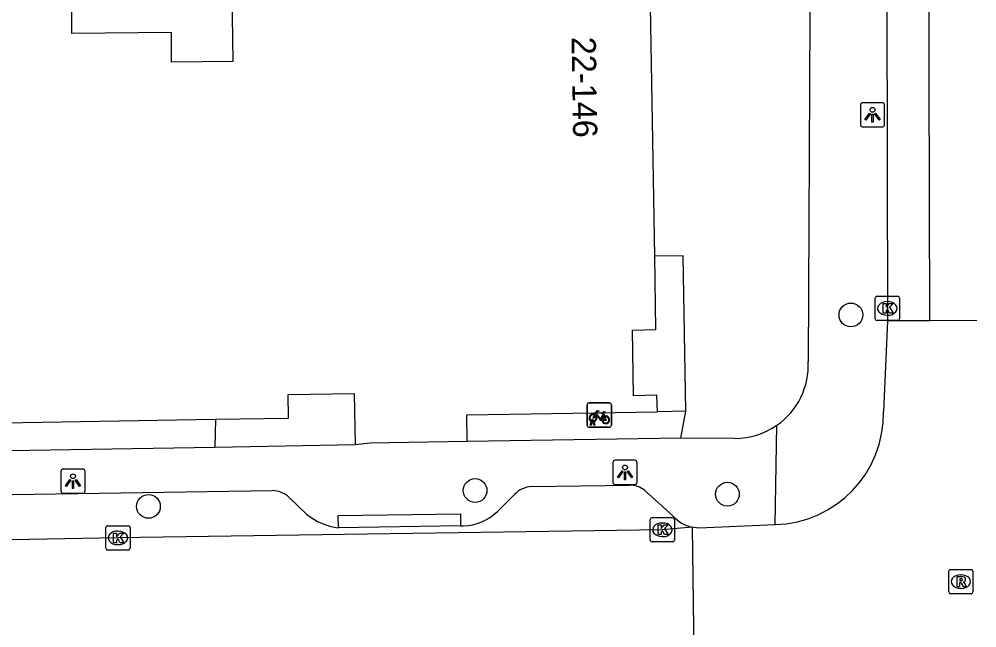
# Model space of a CAD drawing. Extents: x 161882 to 162509, y 381687 to 382379.
# Drawn here: x 162053.09 to 162092.58, y 382252.2 to 382277.29 of the extents above; entities that cross this region are included whole.
import ezdxf

# ---------------------------------------------------------------- set-up
doc = ezdxf.new("R2010")
doc.units = 0
for name, color, linetype in [('IMGEO_Boom', 7, 'Continuous'), ('IMGEO_Fietsenrek', 7, 'Continuous'), ('IMGEO_Groenvoorziening', 7, 'Continuous'), ('IMGEO_Kolk', 7, 'Continuous'), ('IMGEO_Lichtpunt', 7, 'Continuous'), ('IMGEO_Pand', 7, 'Continuous'), ('IMGEO_Pand_nummerreeks', 7, 'Continuous'), ('IMGEO_Rijbaan_lokaal_gesloten', 7, 'Continuous'), ('IMGEO_Rijbaan_lokaal_open', 7, 'Continuous'), ('IMGEO_Rioolput', 7, 'Continuous'), ('IMGEO_Voetpad_open', 7, 'Continuous')]:
    doc.layers.add(name, color=color, linetype=linetype)

msp = doc.modelspace()

# ---------------------------------------------------------------- linework, layer by layer
at = {"layer": 'IMGEO_Boom'}
for centre in [(162087.388, 382265.102), (162071.89, 382257.865), (162082.295, 382257.714), (162058.421, 382257.211)]:
    msp.add_circle(centre, 0.489, dxfattribs=at)
at = {"layer": 'IMGEO_Fietsenrek'}
for p, q in [((162076.512, 382260.55), (162076.512, 382261.391)), ((162076.512, 382261.391), (162076.512, 382260.55)), ((162076.587, 382261.475), (162077.428, 382261.475)), ((162077.428, 382261.475), (162076.587, 382261.475)), ((162077.512, 382261.4), (162077.512, 382260.559)), ((162077.512, 382260.559), (162077.512, 382261.4)), ((162076.639, 382260.559), (162076.678, 382260.719)), ((162076.708, 382260.707), (162076.673, 382260.559)), ((162076.75, 382260.731), (162076.749, 382260.735)), ((162076.791, 382260.559), (162076.757, 382260.701)), ((162076.781, 382260.742), (162076.782, 382260.735)), ((162076.789, 382260.705), (162076.824, 382260.559)), ((162077.199, 382261.024), (162077.235, 382260.929)), ((162077.437, 382260.475), (162076.596, 382260.475)), ((162076.596, 382260.475), (162077.437, 382260.475)), ((162076.673, 382260.559), (162076.639, 382260.559)), ((162076.824, 382260.559), (162076.791, 382260.559))]:
    msp.add_line(p, q, dxfattribs=at)
for points in [[(162076.825, 382261.001), (162076.92, 382261.165), (162077.006, 382261.151), (162077.008, 382261.142), (162076.952, 382261.131), (162076.925, 382261.086), (162077.181, 382261.045)], [(162077.181, 382261.045), (162077.206, 382261.094), (162077.2, 382261.098), (162077.177, 382261.102), (162077.165, 382261.109), (162077.164, 382261.112), (162077.166, 382261.117), (162077.261, 382261.102), (162077.263, 382261.092), (162077.253, 382261.079), (162077.241, 382261.073), (162077.227, 382261.079), (162077.199, 382261.024)], [(162076.846, 382260.949), (162076.794, 382260.859), (162076.754, 382260.834), (162076.755, 382260.881), (162076.81, 382260.975)], [(162077.121, 382260.757), (162077.071, 382260.757), (162076.88, 382261.008), (162076.861, 382260.976)], [(162077.168, 382261.02), (162076.911, 382261.061), (162076.894, 382261.032), (162077.061, 382260.812), (162077.168, 382261.02)], [(162077.216, 382260.922), (162077.186, 382260.999), (162077.077, 382260.781), (162077.12, 382260.781)], [(162077.15, 382260.781), (162077.27, 382260.78), (162077.226, 382260.894)], [(162077.246, 382260.901), (162077.301, 382260.756), (162077.151, 382260.756)]]:
    msp.add_lwpolyline(points, dxfattribs=at)
for centre, radius, start, end in [((162077.434, 382261.397), 0.0779, 2.4484, 94.2845), ((162077.434, 382261.397), 0.0779, 2.4484, 94.2845), ((162076.59, 382261.397), 0.0779, 92.4484, 184.2845), ((162076.59, 382261.397), 0.0779, 92.4484, 184.2845), ((162076.752, 382260.86), 0.159, 62.6766, 242.1369), ((162076.752, 382260.86), 0.129, 63.3192, 238.903), ((162076.732, 382260.731), 0.0499, 12.8025, 158.6934), ((162076.752, 382260.86), 0.159, 253.9967, 271.7867), ((162076.732, 382260.731), 0.0174, 12.8025, 163.4502), ((162076.752, 382260.86), 0.129, 253.415, 269.0204), ((162076.752, 382260.86), 0.129, 283.6043, 43.4302), ((162076.752, 382260.86), 0.159, 283.5766, 46.6042), ((162077.279, 382260.776), 0.159, 113.3408, 178.3217), ((162077.279, 382260.776), 0.159, 187.0065, 105.7708), ((162077.279, 382260.776), 0.129, 113.923, 177.9556), ((162077.279, 382260.776), 0.129, 188.6715, 104.5883), ((162076.59, 382260.553), 0.0779, 182.4484, 274.2845), ((162076.59, 382260.553), 0.0779, 182.4484, 274.2845), ((162077.434, 382260.553), 0.0779, 272.4484, 4.2845), ((162077.434, 382260.553), 0.0779, 272.4484, 4.2845)]:
    msp.add_arc(centre, radius, start, end, dxfattribs=at)
at = {"layer": 'IMGEO_Groenvoorziening'}
for points in [[(162080.58, 382261.13), (162080.469, 382267.544), (162079.297, 382267.529)], [(162061.18, 382260.8), (162061.163, 382259.642)]]:
    msp.add_lwpolyline(points, dxfattribs=at)
at = {"layer": 'IMGEO_Kolk'}
for p, q in [((162088.467, 382265.87), (162089.319, 382265.87)), ((162088.392, 382264.944), (162088.392, 382265.796)), ((162088.88, 382265.65), (162088.905, 382265.65)), ((162089.393, 382265.796), (162089.393, 382264.944)), ((162088.903, 382265.09), (162088.878, 382265.09)), ((162089.319, 382264.87), (162088.467, 382264.87)), ((162079.189, 382256.746), (162080.041, 382256.746)), ((162056.737, 382256.413), (162057.589, 382256.413)), ((162079.114, 382255.82), (162079.114, 382256.672)), ((162079.602, 382256.526), (162079.627, 382256.526)), ((162080.115, 382256.672), (162080.115, 382255.82)), ((162056.662, 382255.487), (162056.662, 382256.339)), ((162057.15, 382256.193), (162057.175, 382256.193)), ((162057.663, 382256.339), (162057.663, 382255.487)), ((162079.625, 382255.966), (162079.6, 382255.966)), ((162057.173, 382255.633), (162057.148, 382255.633)), ((162080.041, 382255.746), (162079.189, 382255.746)), ((162057.589, 382255.413), (162056.737, 382255.413))]:
    msp.add_line(p, q, dxfattribs=at)
for points in [[(162088.467, 382265.87), (162089.319, 382265.87)], [(162088.392, 382264.944), (162088.392, 382265.796)], [(162088.713, 382265.57), (162088.836, 382265.57), (162088.836, 382265.419), (162088.966, 382265.57), (162089.13, 382265.57), (162088.984, 382265.419), (162089.137, 382265.17), (162088.985, 382265.17), (162088.9, 382265.334), (162088.836, 382265.267), (162088.836, 382265.17), (162088.713, 382265.17), (162088.713, 382265.57)], [(162089.393, 382265.796), (162089.393, 382264.944)], [(162089.319, 382264.87), (162088.467, 382264.87)], [(162079.189, 382256.746), (162080.041, 382256.746)], [(162056.737, 382256.413), (162057.589, 382256.413)], [(162079.114, 382255.82), (162079.114, 382256.672)], [(162079.435, 382256.446), (162079.558, 382256.446), (162079.558, 382256.295), (162079.688, 382256.446), (162079.852, 382256.446), (162079.706, 382256.295), (162079.859, 382256.046), (162079.707, 382256.046), (162079.622, 382256.21), (162079.558, 382256.143), (162079.558, 382256.046), (162079.435, 382256.046), (162079.435, 382256.446)], [(162080.115, 382256.672), (162080.115, 382255.82)], [(162056.662, 382255.487), (162056.662, 382256.339)], [(162056.983, 382256.113), (162057.106, 382256.113), (162057.106, 382255.962), (162057.236, 382256.113), (162057.4, 382256.113), (162057.254, 382255.962), (162057.407, 382255.713), (162057.255, 382255.713), (162057.17, 382255.877), (162057.106, 382255.81), (162057.106, 382255.713), (162056.983, 382255.713), (162056.983, 382256.113)], [(162057.663, 382256.339), (162057.663, 382255.487)], [(162080.041, 382255.746), (162079.189, 382255.746)], [(162057.589, 382255.413), (162056.737, 382255.413)]]:
    msp.add_lwpolyline(points, dxfattribs=at)
for centre, start, end in [((162088.469, 382265.794), 91.552, 178.448), ((162088.469, 382265.794), 91.552, 178.448), ((162089.317, 382265.794), 1.552, 88.448), ((162089.317, 382265.794), 1.552, 88.448), ((162088.469, 382264.946), 181.552, 268.448), ((162088.469, 382264.946), 181.552, 268.448), ((162089.317, 382264.946), 271.552, 358.448), ((162089.317, 382264.946), 271.552, 358.448), ((162079.191, 382256.67), 91.552, 178.448), ((162079.191, 382256.67), 91.552, 178.448), ((162080.039, 382256.67), 1.552, 88.448), ((162080.039, 382256.67), 1.552, 88.448), ((162056.739, 382256.337), 91.552, 178.448), ((162056.739, 382256.337), 91.552, 178.448), ((162057.587, 382256.337), 1.552, 88.448), ((162057.587, 382256.337), 1.552, 88.448), ((162079.191, 382255.822), 181.552, 268.448), ((162079.191, 382255.822), 181.552, 268.448), ((162080.039, 382255.822), 271.552, 358.448), ((162080.039, 382255.822), 271.552, 358.448), ((162056.739, 382255.489), 181.552, 268.448), ((162056.739, 382255.489), 181.552, 268.448), ((162057.587, 382255.489), 271.552, 358.448), ((162057.587, 382255.489), 271.552, 358.448)]:
    msp.add_arc(centre, 0.0765, start, end, dxfattribs=at)
for centre, major_axis, ratio, start_param, end_param in [((162088.879, 382265.37), (-0.387, 0.002), 0.722429, 4.712389, 7.853982), ((162088.904, 382265.37), (-0.39, 0.002), 0.717154, 1.570796, 4.712389), ((162079.601, 382256.246), (-0.387, 0.002), 0.722429, 4.712389, 7.853982), ((162079.626, 382256.246), (-0.39, 0.002), 0.717154, 1.570796, 4.712389), ((162057.149, 382255.913), (-0.387, 0.002), 0.722429, 4.712389, 7.853982), ((162057.174, 382255.913), (-0.39, 0.002), 0.717154, 1.570796, 4.712389)]:
    msp.add_ellipse(centre, major_axis=major_axis, ratio=ratio, start_param=start_param, end_param=end_param, dxfattribs=at)
at = {"layer": 'IMGEO_Lichtpunt'}
for p, q in [((162087.782, 382273.757), (162087.782, 382272.95)), ((162087.782, 382273.757), (162087.782, 382272.95)), ((162088.684, 382273.852), (162087.876, 382273.852)), ((162088.684, 382273.852), (162087.876, 382273.852)), ((162088.778, 382272.95), (162088.778, 382273.757)), ((162088.778, 382272.95), (162088.778, 382273.757)), ((162087.876, 382272.856), (162088.684, 382272.856)), ((162087.876, 382272.856), (162088.684, 382272.856)), ((162078.478, 382259.112), (162077.67, 382259.112)), ((162078.478, 382259.112), (162077.67, 382259.112)), ((162055.711, 382258.75), (162054.903, 382258.75)), ((162055.711, 382258.75), (162054.903, 382258.75)), ((162077.576, 382259.017), (162077.576, 382258.21)), ((162077.576, 382259.017), (162077.576, 382258.21)), ((162078.572, 382258.21), (162078.572, 382259.017)), ((162078.572, 382258.21), (162078.572, 382259.017)), ((162054.809, 382258.655), (162054.809, 382257.848)), ((162054.809, 382258.655), (162054.809, 382257.848)), ((162055.805, 382257.848), (162055.805, 382258.655)), ((162055.805, 382257.848), (162055.805, 382258.655)), ((162077.67, 382258.116), (162078.478, 382258.116)), ((162077.67, 382258.116), (162078.478, 382258.116)), ((162054.903, 382257.754), (162055.711, 382257.754)), ((162054.903, 382257.754), (162055.711, 382257.754))]:
    msp.add_line(p, q, dxfattribs=at)
for points in [[(162088.156, 382273.421), (162088.195, 382273.393), (162088.007, 382273.131), (162087.969, 382273.158), (162088.156, 382273.421)], [(162088.258, 382273.373), (162088.305, 382273.373), (162088.305, 382273.051), (162088.258, 382273.051), (162088.258, 382273.373)], [(162088.368, 382273.393), (162088.406, 382273.42), (162088.593, 382273.158), (162088.554, 382273.13), (162088.368, 382273.393)], [(162055.183, 382258.319), (162055.222, 382258.291), (162055.034, 382258.029), (162054.996, 382258.056), (162055.183, 382258.319)], [(162055.395, 382258.291), (162055.433, 382258.318), (162055.62, 382258.056), (162055.581, 382258.028), (162055.395, 382258.291)], [(162077.95, 382258.681), (162077.989, 382258.653), (162077.801, 382258.391), (162077.763, 382258.418), (162077.95, 382258.681)], [(162078.052, 382258.633), (162078.099, 382258.633), (162078.099, 382258.311), (162078.052, 382258.311), (162078.052, 382258.633)], [(162078.162, 382258.653), (162078.2, 382258.68), (162078.387, 382258.418), (162078.348, 382258.39), (162078.162, 382258.653)], [(162055.285, 382258.271), (162055.332, 382258.271), (162055.332, 382257.949), (162055.285, 382257.949), (162055.285, 382258.271)]]:
    msp.add_lwpolyline(points, dxfattribs=at)
for centre in [(162088.281, 382273.555), (162078.075, 382258.815), (162055.308, 382258.453)]:
    msp.add_circle(centre, 0.0994, dxfattribs=at)
for centre, start, end in [((162087.876, 382273.757), 90, 180), ((162087.876, 382273.757), 90, 180), ((162088.684, 382273.757), 0, 90), ((162088.684, 382273.757), 0, 90), ((162087.876, 382272.95), 180, 270), ((162087.876, 382272.95), 180, 270), ((162088.684, 382272.95), 270, 0), ((162088.684, 382272.95), 270, 360), ((162077.67, 382259.017), 90, 180), ((162077.67, 382259.017), 90, 180), ((162078.478, 382259.017), 0, 90), ((162078.478, 382259.017), 0, 90), ((162054.903, 382258.655), 90, 180), ((162054.903, 382258.655), 90, 180), ((162055.711, 382258.655), 0, 90), ((162055.711, 382258.655), 0, 90), ((162077.67, 382258.21), 180, 270), ((162077.67, 382258.21), 180, 270), ((162078.478, 382258.21), 270, 0), ((162078.478, 382258.21), 270, 360), ((162054.903, 382257.848), 180, 270), ((162054.903, 382257.848), 180, 270), ((162055.711, 382257.848), 270, 0), ((162055.711, 382257.848), 270, 360)]:
    msp.add_arc(centre, 0.0946, start, end, dxfattribs=at)
at = {"layer": 'IMGEO_Pand'}
for points in [[(162061.651, 382291.2), (162061.694, 382288.194), (162062.664, 382288.208), (162062.721, 382285.496), (162061.751, 382285.492), (162061.754, 382284.845), (162062.724, 382284.849), (162062.704, 382282.177), (162061.805, 382282.146), (162061.9, 382275.555), (162059.377, 382275.524), (162059.372, 382276.749), (162055.264, 382276.701), (162055.265, 382277.954), (162054.895, 382277.949)], [(162079.297, 382267.529), (162079.1, 382279.435)], [(162079.409, 382261.112), (162079.389, 382261.794), (162078.419, 382261.766), (162078.377, 382264.481), (162079.347, 382264.497), (162079.297, 382267.529)], [(162061.18, 382260.8), (162064.196, 382260.85), (162064.18, 382261.82), (162066.91, 382261.865), (162066.945, 382259.745)], [(162071.562, 382259.88), (162071.545, 382260.985), (162079.409, 382261.112)], [(162049.252, 382260.6), (162061.18, 382260.8)], [(162071.562, 382259.88), (162067.569, 382259.816), (162066.945, 382259.745)]]:
    msp.add_lwpolyline(points, dxfattribs=at)
at = {"layer": 'IMGEO_Rijbaan_lokaal_gesloten'}
for points in [[(162090.406, 382346.455), (162090.631, 382264.858)], [(162088.827, 382298.072), (162088.9, 382264.855)], [(162090.631, 382264.858), (162088.9, 382264.855)]]:
    msp.add_lwpolyline(points, dxfattribs=at)
at = {"layer": 'IMGEO_Rijbaan_lokaal_open'}
for points in [[(162088.9, 382264.855), (162088.73, 382261.117)], [(162092.582, 382264.872), (162092.582, 382264.872), (162090.631, 382264.858)], [(162080.849, 382256.349), (162079.611, 382256.245), (162057.159, 382255.912), (162046.228, 382255.715), (162042.324, 382255.638)], [(162084.272, 382256.457), (162081.122, 382256.309), (162080.849, 382256.349)], [(162080.849, 382256.349), (162080.926, 382250.13)]]:
    msp.add_lwpolyline(points, dxfattribs=at)
msp.add_arc((162084.149, 382261.037), 4.581, 271.5352, 1.0031, dxfattribs=at)
at = {"layer": 'IMGEO_Rioolput'}
for p, q in [((162091.422, 382253.684), (162091.422, 382254.536)), ((162091.497, 382254.61), (162092.349, 382254.61)), ((162091.91, 382254.39), (162091.935, 382254.39)), ((162092.423, 382254.536), (162092.423, 382253.684)), ((162092.349, 382253.61), (162091.497, 382253.61)), ((162091.933, 382253.83), (162091.908, 382253.83))]:
    msp.add_line(p, q, dxfattribs=at)
for points in [[(162091.422, 382253.684), (162091.422, 382254.536)], [(162091.497, 382254.61), (162092.349, 382254.61)], [(162092.423, 382254.536), (162092.423, 382253.684)], [(162092.011, 382254.308), (162091.759, 382254.31), (162091.759, 382253.91)], [(162091.759, 382253.91), (162091.883, 382253.91), (162091.883, 382254.072), (162091.894, 382254.072)], [(162091.937, 382254.229), (162091.883, 382254.229), (162091.883, 382254.148)], [(162091.883, 382254.148), (162091.935, 382254.148)], [(162091.941, 382254.043), (162092.012, 382253.91), (162092.152, 382253.91), (162092.087, 382254.036)], [(162092.349, 382253.61), (162091.497, 382253.61)]]:
    msp.add_lwpolyline(points, dxfattribs=at)
for centre, radius, start, end in [((162091.499, 382254.534), 0.0765, 91.552, 178.448), ((162091.499, 382254.534), 0.0765, 91.552, 178.448), ((162092.347, 382254.534), 0.0765, 1.552, 88.448), ((162092.347, 382254.534), 0.0765, 1.552, 88.448), ((162091.893, 382254.019), 0.0533, 26.0293, 88.6989), ((162091.919, 382254.337), 0.19, 274.7715, 282.9687), ((162091.943, 382254.133), 0.0964, 77.0061, 93.1865), ((162091.957, 382254.19), 0.0378, 276.6634, 79.6772), ((162092.01, 382254.198), 0.109, 350.3612, 89.416), ((162092.008, 382254.198), 0.112, 277.5842, 350.9817), ((162091.992, 382253.983), 0.108, 29.5134, 73.7905), ((162091.499, 382253.686), 0.0765, 181.552, 268.448), ((162091.499, 382253.686), 0.0765, 181.552, 268.448), ((162092.347, 382253.686), 0.0765, 271.552, 358.448), ((162092.347, 382253.686), 0.0765, 271.552, 358.448)]:
    msp.add_arc(centre, radius, start, end, dxfattribs=at)
for centre, major_axis, ratio, start_param, end_param in [((162091.909, 382254.11), (-0.387, 0.002), 0.722429, 4.712389, 7.853982), ((162091.934, 382254.11), (-0.39, 0.002), 0.717154, 1.570796, 4.712389)]:
    msp.add_ellipse(centre, major_axis=major_axis, ratio=ratio, start_param=start_param, end_param=end_param, dxfattribs=at)
at = {"layer": 'IMGEO_Voetpad_open'}
for points in [[(162085.511, 382297.387), (162085.692, 382277.43), (162085.625, 382263.188)], [(162080.58, 382261.13), (162079.409, 382261.112)], [(162080.378, 382260.021), (162080.58, 382261.13)], [(162084.272, 382256.457), (162084.339, 382260.555)], [(162080.378, 382260.021), (162071.562, 382259.88)], [(162082.601, 382260.015), (162080.378, 382260.021)], [(162061.163, 382259.642), (162049.262, 382259.442)], [(162066.945, 382259.745), (162061.163, 382259.642)], [(162074.215, 382258.029), (162078.26, 382258.089)], [(162039.208, 382257.357), (162040.202, 382257.466), (162041.212, 382257.522), (162063.516, 382257.861)], [(162064.224, 382257.573), (162064.945, 382256.892)], [(162072.809, 382257.006), (162073.523, 382257.71)], [(162078.887, 382257.867), (162080.045, 382256.825)], [(162066.262, 382256.333), (162066.249, 382256.833), (162071.284, 382256.904), (162071.291, 382256.405)], [(162071.291, 382256.405), (162066.262, 382256.333)], [(162071.291, 382256.405), (162071.403, 382256.412)]]:
    msp.add_lwpolyline(points, dxfattribs=at)
for centre, radius, start, end in [((162082.615, 382263.027), 3.014, 304.883, 3.0537), ((162082.616, 382263.034), 3.019, 269.7148, 304.8054), ((162074.305, 382256.925), 1.108, 94.634, 134.8637), ((162078.248, 382257.059), 1.03, 51.657, 89.3483), ((162063.526, 382256.871), 0.991, 45.1695, 90.5595), ((162066.498, 382258.721), 2.399, 229.6558, 264.3466), ((162071.373, 382258.444), 2.032, 270.841, 314.9647), ((162081.214, 382257.882), 1.576, 222.1301, 256.6154)]:
    msp.add_arc(centre, radius, start, end, dxfattribs=at)

# ---------------------------------------------------------------- texts
at = {"layer": 'IMGEO_Pand_nummerreeks'}
msp.add_text('22-146', height=1, rotation=270.9473, dxfattribs=at).set_placement((162075.867, 382276.561))

doc.saveas('drawing.dxf')
